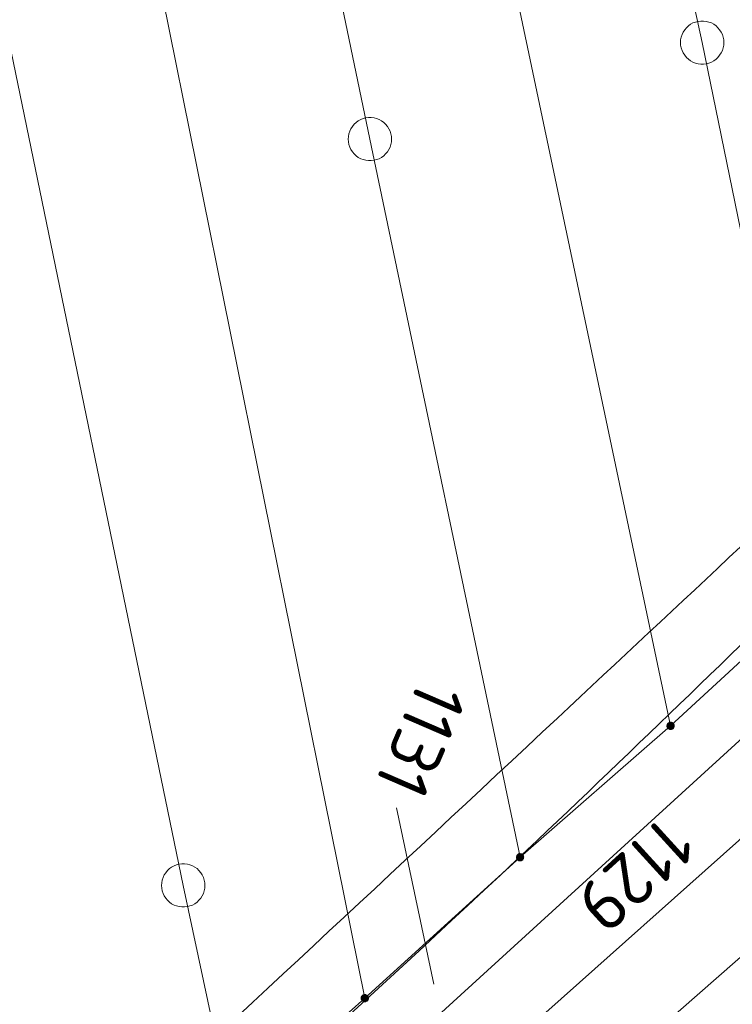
# Model space of a CAD drawing. Header units: metres. Extents: x 3425540 to 3446143, y 5432760 to 5444637.
# Tile 429 of 656: x 3436741 to 3436766, y 5443190 to 5443224. Entities that reach past the tile are written whole.
import ezdxf
from ezdxf.enums import TextEntityAlignment as Align

# ---------------------------------------------------------------- set-up
doc = ezdxf.new("R2010")
doc.units = ezdxf.units.M
doc.layers.add('B_Bestand', color=9, linetype='Continuous', lineweight=18)
doc.layers.add('B_Flurgrenzen', color=9, linetype='Continuous', lineweight=18)
doc.styles.get("Standard").update_dxf_attribs({"font": 'isocpeur.ttf'})

msp = doc.modelspace()

# ---------------------------------------------------------------- linework, layer by layer
at = {"layer": 'B_Bestand'}
for points, knots in [([(3436710.644, 5443203.8), (3436711.269, 5443199.661), (3436711.893, 5443195.522), (3436712.518, 5443191.382), (3436713.104, 5443187.497), (3436713.943, 5443183.653), (3436714.626, 5443179.784), (3436715.264, 5443176.169), (3436715.19, 5443172.402), (3436716.265, 5443168.889), (3436716.576, 5443167.873), (3436716.89, 5443166.859), (3436717.202, 5443165.843), (3436717.358, 5443165.336), (3436717.511, 5443164.828), (3436717.67, 5443164.32), (3436717.807, 5443163.883), (3436718.541, 5443163.764), (3436718.959, 5443163.852), (3436719.47, 5443163.961), (3436720.032, 5443164.181), (3436720.481, 5443164.555), (3436723.258, 5443166.871), (3436725.491, 5443169.316), (3436728.093, 5443171.584), (3436732.994, 5443175.855), (3436738.076, 5443179.934), (3436742.848, 5443184.353), (3436748.482, 5443189.571), (3436754.1, 5443194.807), (3436759.711, 5443200.051), (3436763.926, 5443203.99), (3436768.138, 5443207.933), (3436772.35, 5443211.875), (3436774.83, 5443214.196), (3436777.246, 5443216.578), (3436779.727, 5443218.904), (3436780.668, 5443219.787), (3436781.723, 5443220.58), (3436782.889, 5443221.13), (3436784.294, 5443221.794), (3436785.7, 5443222.458), (3436787.105, 5443223.121)], [0, 0, 0, 0, 0.095046, 0.095046, 0.095046, 0.18426, 0.18426, 0.18426, 0.267644, 0.267644, 0.267644, 0.291763, 0.291763, 0.291763, 0.303821, 0.303821, 0.303821, 0.3142, 0.3142, 0.3142, 0.326888, 0.326888, 0.326888, 0.405302, 0.405302, 0.405302, 0.55298, 0.55298, 0.55298, 0.727343, 0.727343, 0.727343, 0.858331, 0.858331, 0.858331, 0.935447, 0.935447, 0.935447, 0.964713, 0.964713, 0.964713, 1, 1, 1, 1]), ([(3436786.636, 5443220.456), (3436785.621, 5443219.871), (3436784.606, 5443219.285), (3436783.591, 5443218.699), (3436782.149, 5443217.867), (3436780.942, 5443216.675), (3436779.726, 5443215.536), (3436776.317, 5443212.344), (3436772.916, 5443209.151), (3436769.538, 5443205.929), (3436765.781, 5443202.346), (3436762.082, 5443198.704), (3436758.296, 5443195.151), (3436746.359, 5443183.949), (3436733.95, 5443173.264), (3436721.759, 5443162.349), (3436721.182, 5443161.833), (3436720.583, 5443161.354), (3436720.003, 5443160.826), (3436719.611, 5443160.469), (3436719.413, 5443159.93), (3436719.3, 5443159.421), (3436719.131, 5443158.661), (3436719.144, 5443157.81), (3436719.417, 5443157.078), (3436719.706, 5443156.305), (3436720.146, 5443155.589), (3436720.413, 5443154.809), (3436720.833, 5443153.58), (3436721.196, 5443152.325), (3436721.643, 5443151.103), (3436722.215, 5443149.537), (3436722.839, 5443147.988), (3436723.4, 5443146.417), (3436725.729, 5443139.892), (3436727.889, 5443133.305), (3436730.189, 5443126.77), (3436731.116, 5443124.137), (3436732.365, 5443121.611), (3436733.116, 5443118.921), (3436733.585, 5443117.242), (3436734.053, 5443115.563), (3436734.522, 5443113.884)], [0, 0, 0, 0, 0.025253, 0.025253, 0.025253, 0.061129, 0.061129, 0.061129, 0.16172, 0.16172, 0.16172, 0.273593, 0.273593, 0.273593, 0.626305, 0.626305, 0.626305, 0.643002, 0.643002, 0.643002, 0.654288, 0.654288, 0.654288, 0.67114, 0.67114, 0.67114, 0.68894, 0.68894, 0.68894, 0.716989, 0.716989, 0.716989, 0.752939, 0.752939, 0.752939, 0.902259, 0.902259, 0.902259, 0.962434, 0.962434, 0.962434, 1, 1, 1, 1])]:
    msp.add_open_spline(points, degree=3, knots=knots, dxfattribs=at)
at = {"layer": 'B_Flurgrenzen'}
for p, q in [((3436764.71, 5443223.387), (3436750.18, 5443291.171)), ((3436763.617, 5443199.78), (3436746.217, 5443282.41)), ((3436753.23, 5443220.052), (3436742.091, 5443273.339)), ((3436753.051, 5443190.372), (3436738.078, 5443264.52)), ((3436746.779, 5443194.269), (3436734.076, 5443255.724)), ((3436768.596, 5443204.373), (3436764.71, 5443223.387)), ((3436753.23, 5443220.052), (3436758.417, 5443195.242)), ((3436749.019, 5443183.797), (3436774.004, 5443206.569)), ((3436763.617, 5443199.78), (3436768.596, 5443204.373)), ((3436774.613, 5443203.525), (3436745.971, 5443177.993)), ((3436758.417, 5443195.242), (3436763.617, 5443199.78)), ((3436747.854, 5443175.831), (3436773.288, 5443198.17)), ((3436754.15, 5443196.952), (3436755.432, 5443190.859)), ((3436753.051, 5443190.372), (3436758.417, 5443195.242)), ((3436748.471, 5443186.295), (3436746.779, 5443194.269)), ((3436748.471, 5443186.295), (3436753.051, 5443190.372))]:
    msp.add_line(p, q, dxfattribs=at)
for points in [[(3436765.46, 5443223.387), (3436765.454, 5443223.481), (3436765.436, 5443223.57), (3436765.407, 5443223.665), (3436765.366, 5443223.747), (3436765.312, 5443223.824), (3436765.253, 5443223.901), (3436765.188, 5443223.966), (3436765.112, 5443224.019), (3436765.029, 5443224.066), (3436764.94, 5443224.096), (3436764.852, 5443224.119), (3436764.757, 5443224.131), (3436764.663, 5443224.131), (3436764.568, 5443224.119), (3436764.48, 5443224.096), (3436764.391, 5443224.066), (3436764.308, 5443224.019), (3436764.232, 5443223.966), (3436764.167, 5443223.901), (3436764.108, 5443223.824), (3436764.054, 5443223.747), (3436764.013, 5443223.665), (3436763.984, 5443223.57), (3436763.966, 5443223.481), (3436763.96, 5443223.387), (3436763.966, 5443223.293), (3436763.984, 5443223.204), (3436764.013, 5443223.109), (3436764.054, 5443223.027), (3436764.108, 5443222.95), (3436764.167, 5443222.873), (3436764.232, 5443222.808), (3436764.308, 5443222.755), (3436764.391, 5443222.708), (3436764.48, 5443222.678), (3436764.568, 5443222.655), (3436764.663, 5443222.643), (3436764.757, 5443222.643), (3436764.852, 5443222.655), (3436764.94, 5443222.678), (3436765.029, 5443222.708), (3436765.112, 5443222.755), (3436765.188, 5443222.808), (3436765.253, 5443222.873), (3436765.312, 5443222.95), (3436765.366, 5443223.027), (3436765.407, 5443223.109), (3436765.436, 5443223.204), (3436765.454, 5443223.293), (3436765.46, 5443223.387)], [(3436753.98, 5443220.052), (3436753.974, 5443220.146), (3436753.956, 5443220.235), (3436753.927, 5443220.33), (3436753.886, 5443220.412), (3436753.832, 5443220.489), (3436753.773, 5443220.566), (3436753.708, 5443220.631), (3436753.632, 5443220.684), (3436753.549, 5443220.731), (3436753.46, 5443220.761), (3436753.372, 5443220.784), (3436753.277, 5443220.796), (3436753.183, 5443220.796), (3436753.088, 5443220.784), (3436753, 5443220.761), (3436752.911, 5443220.731), (3436752.828, 5443220.684), (3436752.752, 5443220.631), (3436752.687, 5443220.566), (3436752.628, 5443220.489), (3436752.574, 5443220.412), (3436752.533, 5443220.33), (3436752.504, 5443220.235), (3436752.486, 5443220.146), (3436752.48, 5443220.052), (3436752.486, 5443219.958), (3436752.504, 5443219.869), (3436752.533, 5443219.774), (3436752.574, 5443219.692), (3436752.628, 5443219.615), (3436752.687, 5443219.538), (3436752.752, 5443219.473), (3436752.828, 5443219.42), (3436752.911, 5443219.373), (3436753, 5443219.343), (3436753.088, 5443219.32), (3436753.183, 5443219.308), (3436753.277, 5443219.308), (3436753.372, 5443219.32), (3436753.46, 5443219.343), (3436753.549, 5443219.373), (3436753.632, 5443219.42), (3436753.708, 5443219.473), (3436753.773, 5443219.538), (3436753.832, 5443219.615), (3436753.886, 5443219.692), (3436753.927, 5443219.774), (3436753.956, 5443219.869), (3436753.974, 5443219.958), (3436753.98, 5443220.052)], [(3436763.742, 5443199.78), (3436763.741, 5443199.796), (3436763.738, 5443199.811), (3436763.733, 5443199.826), (3436763.726, 5443199.84), (3436763.718, 5443199.854), (3436763.709, 5443199.866), (3436763.697, 5443199.876), (3436763.684, 5443199.885), (3436763.67, 5443199.893), (3436763.655, 5443199.899), (3436763.641, 5443199.903), (3436763.625, 5443199.905), (3436763.609, 5443199.905), (3436763.593, 5443199.903), (3436763.579, 5443199.899), (3436763.564, 5443199.893), (3436763.55, 5443199.885), (3436763.537, 5443199.876), (3436763.525, 5443199.866), (3436763.516, 5443199.854), (3436763.508, 5443199.84), (3436763.501, 5443199.826), (3436763.496, 5443199.811), (3436763.493, 5443199.796), (3436763.492, 5443199.78), (3436763.493, 5443199.764), (3436763.496, 5443199.749), (3436763.501, 5443199.734), (3436763.508, 5443199.72), (3436763.516, 5443199.706), (3436763.525, 5443199.694), (3436763.537, 5443199.684), (3436763.55, 5443199.675), (3436763.564, 5443199.667), (3436763.579, 5443199.661), (3436763.593, 5443199.657), (3436763.609, 5443199.655), (3436763.625, 5443199.655), (3436763.641, 5443199.657), (3436763.655, 5443199.661), (3436763.67, 5443199.667), (3436763.684, 5443199.675), (3436763.697, 5443199.684), (3436763.709, 5443199.694), (3436763.718, 5443199.706), (3436763.726, 5443199.72), (3436763.733, 5443199.734), (3436763.738, 5443199.749), (3436763.741, 5443199.764), (3436763.742, 5443199.78)], [(3436763.717, 5443199.78), (3436763.716, 5443199.794), (3436763.713, 5443199.808), (3436763.709, 5443199.82), (3436763.703, 5443199.833), (3436763.694, 5443199.845), (3436763.684, 5443199.855), (3436763.673, 5443199.864), (3436763.661, 5443199.871), (3436763.648, 5443199.875), (3436763.635, 5443199.878), (3436763.621, 5443199.88), (3436763.606, 5443199.879), (3436763.592, 5443199.877), (3436763.58, 5443199.874), (3436763.567, 5443199.867), (3436763.555, 5443199.859), (3436763.545, 5443199.85), (3436763.535, 5443199.839), (3436763.528, 5443199.827), (3436763.523, 5443199.814), (3436763.519, 5443199.801), (3436763.517, 5443199.787), (3436763.517, 5443199.773), (3436763.519, 5443199.759), (3436763.523, 5443199.746), (3436763.528, 5443199.733), (3436763.535, 5443199.721), (3436763.545, 5443199.71), (3436763.555, 5443199.701), (3436763.567, 5443199.693), (3436763.58, 5443199.686), (3436763.592, 5443199.683), (3436763.606, 5443199.681), (3436763.621, 5443199.68), (3436763.635, 5443199.682), (3436763.648, 5443199.685), (3436763.661, 5443199.689), (3436763.673, 5443199.696), (3436763.684, 5443199.705), (3436763.694, 5443199.715), (3436763.703, 5443199.727), (3436763.709, 5443199.74), (3436763.713, 5443199.752), (3436763.716, 5443199.766), (3436763.717, 5443199.78)], [(3436763.693, 5443199.78), (3436763.692, 5443199.792), (3436763.689, 5443199.804), (3436763.684, 5443199.815), (3436763.678, 5443199.825), (3436763.669, 5443199.835), (3436763.66, 5443199.842), (3436763.649, 5443199.849), (3436763.638, 5443199.853), (3436763.626, 5443199.855), (3436763.614, 5443199.856), (3436763.602, 5443199.854), (3436763.59, 5443199.851), (3436763.58, 5443199.846), (3436763.569, 5443199.839), (3436763.56, 5443199.83), (3436763.553, 5443199.82), (3436763.547, 5443199.81), (3436763.543, 5443199.798), (3436763.541, 5443199.786), (3436763.541, 5443199.774), (3436763.543, 5443199.762), (3436763.547, 5443199.75), (3436763.553, 5443199.74), (3436763.56, 5443199.73), (3436763.569, 5443199.721), (3436763.579, 5443199.714), (3436763.59, 5443199.709), (3436763.602, 5443199.706), (3436763.614, 5443199.704), (3436763.626, 5443199.705), (3436763.638, 5443199.707), (3436763.649, 5443199.711), (3436763.66, 5443199.718), (3436763.669, 5443199.725), (3436763.678, 5443199.735), (3436763.684, 5443199.745), (3436763.689, 5443199.756), (3436763.692, 5443199.768), (3436763.693, 5443199.78)], [(3436763.668, 5443199.78), (3436763.667, 5443199.79), (3436763.664, 5443199.8), (3436763.659, 5443199.809), (3436763.653, 5443199.816), (3436763.646, 5443199.822), (3436763.637, 5443199.827), (3436763.627, 5443199.83), (3436763.617, 5443199.831), (3436763.607, 5443199.83), (3436763.597, 5443199.827), (3436763.588, 5443199.822), (3436763.581, 5443199.816), (3436763.575, 5443199.809), (3436763.57, 5443199.8), (3436763.567, 5443199.79), (3436763.566, 5443199.78), (3436763.567, 5443199.77), (3436763.57, 5443199.76), (3436763.575, 5443199.751), (3436763.581, 5443199.744), (3436763.588, 5443199.738), (3436763.597, 5443199.733), (3436763.607, 5443199.73), (3436763.617, 5443199.729), (3436763.627, 5443199.73), (3436763.637, 5443199.733), (3436763.646, 5443199.738), (3436763.653, 5443199.744), (3436763.659, 5443199.751), (3436763.664, 5443199.76), (3436763.667, 5443199.77), (3436763.668, 5443199.78)], [(3436763.644, 5443199.78), (3436763.643, 5443199.787), (3436763.64, 5443199.794), (3436763.635, 5443199.8), (3436763.629, 5443199.804), (3436763.622, 5443199.806), (3436763.615, 5443199.807), (3436763.608, 5443199.805), (3436763.601, 5443199.802), (3436763.596, 5443199.797), (3436763.592, 5443199.791), (3436763.59, 5443199.784), (3436763.59, 5443199.776), (3436763.592, 5443199.769), (3436763.596, 5443199.763), (3436763.601, 5443199.758), (3436763.608, 5443199.755), (3436763.615, 5443199.753), (3436763.622, 5443199.754), (3436763.629, 5443199.756), (3436763.635, 5443199.76), (3436763.64, 5443199.766), (3436763.643, 5443199.773), (3436763.644, 5443199.78)], [(3436758.542, 5443195.242), (3436758.541, 5443195.258), (3436758.538, 5443195.273), (3436758.533, 5443195.288), (3436758.526, 5443195.302), (3436758.518, 5443195.316), (3436758.509, 5443195.328), (3436758.497, 5443195.338), (3436758.484, 5443195.347), (3436758.47, 5443195.355), (3436758.455, 5443195.361), (3436758.441, 5443195.365), (3436758.425, 5443195.367), (3436758.409, 5443195.367), (3436758.393, 5443195.365), (3436758.379, 5443195.361), (3436758.364, 5443195.355), (3436758.35, 5443195.347), (3436758.337, 5443195.338), (3436758.325, 5443195.328), (3436758.316, 5443195.316), (3436758.308, 5443195.302), (3436758.301, 5443195.288), (3436758.296, 5443195.273), (3436758.293, 5443195.258), (3436758.292, 5443195.242), (3436758.293, 5443195.226), (3436758.296, 5443195.211), (3436758.301, 5443195.196), (3436758.308, 5443195.182), (3436758.316, 5443195.168), (3436758.325, 5443195.156), (3436758.337, 5443195.146), (3436758.35, 5443195.137), (3436758.364, 5443195.129), (3436758.379, 5443195.123), (3436758.393, 5443195.119), (3436758.409, 5443195.117), (3436758.425, 5443195.117), (3436758.441, 5443195.119), (3436758.455, 5443195.123), (3436758.47, 5443195.129), (3436758.484, 5443195.137), (3436758.497, 5443195.146), (3436758.509, 5443195.156), (3436758.518, 5443195.168), (3436758.526, 5443195.182), (3436758.533, 5443195.196), (3436758.538, 5443195.211), (3436758.541, 5443195.226), (3436758.542, 5443195.242)], [(3436758.517, 5443195.242), (3436758.516, 5443195.256), (3436758.513, 5443195.27), (3436758.509, 5443195.282), (3436758.503, 5443195.295), (3436758.494, 5443195.307), (3436758.484, 5443195.317), (3436758.473, 5443195.326), (3436758.461, 5443195.333), (3436758.448, 5443195.337), (3436758.435, 5443195.34), (3436758.421, 5443195.342), (3436758.406, 5443195.341), (3436758.392, 5443195.339), (3436758.38, 5443195.336), (3436758.367, 5443195.329), (3436758.355, 5443195.321), (3436758.345, 5443195.312), (3436758.335, 5443195.301), (3436758.328, 5443195.289), (3436758.323, 5443195.276), (3436758.319, 5443195.263), (3436758.317, 5443195.249), (3436758.317, 5443195.235), (3436758.319, 5443195.221), (3436758.323, 5443195.208), (3436758.328, 5443195.195), (3436758.335, 5443195.183), (3436758.345, 5443195.172), (3436758.355, 5443195.163), (3436758.367, 5443195.155), (3436758.38, 5443195.148), (3436758.392, 5443195.145), (3436758.406, 5443195.143), (3436758.421, 5443195.142), (3436758.435, 5443195.144), (3436758.448, 5443195.147), (3436758.461, 5443195.151), (3436758.473, 5443195.158), (3436758.484, 5443195.167), (3436758.494, 5443195.177), (3436758.503, 5443195.189), (3436758.509, 5443195.202), (3436758.513, 5443195.214), (3436758.516, 5443195.228), (3436758.517, 5443195.242)], [(3436758.493, 5443195.242), (3436758.492, 5443195.254), (3436758.489, 5443195.266), (3436758.484, 5443195.277), (3436758.478, 5443195.287), (3436758.469, 5443195.297), (3436758.46, 5443195.304), (3436758.449, 5443195.311), (3436758.438, 5443195.315), (3436758.426, 5443195.317), (3436758.414, 5443195.318), (3436758.402, 5443195.316), (3436758.39, 5443195.313), (3436758.38, 5443195.308), (3436758.369, 5443195.301), (3436758.36, 5443195.292), (3436758.353, 5443195.282), (3436758.347, 5443195.272), (3436758.343, 5443195.26), (3436758.341, 5443195.248), (3436758.341, 5443195.236), (3436758.343, 5443195.224), (3436758.347, 5443195.212), (3436758.353, 5443195.202), (3436758.36, 5443195.192), (3436758.369, 5443195.183), (3436758.379, 5443195.176), (3436758.39, 5443195.171), (3436758.402, 5443195.168), (3436758.414, 5443195.166), (3436758.426, 5443195.167), (3436758.438, 5443195.169), (3436758.449, 5443195.173), (3436758.46, 5443195.18), (3436758.469, 5443195.187), (3436758.478, 5443195.197), (3436758.484, 5443195.207), (3436758.489, 5443195.218), (3436758.492, 5443195.23), (3436758.493, 5443195.242)], [(3436758.468, 5443195.242), (3436758.467, 5443195.252), (3436758.464, 5443195.262), (3436758.459, 5443195.271), (3436758.453, 5443195.278), (3436758.446, 5443195.284), (3436758.437, 5443195.289), (3436758.427, 5443195.292), (3436758.417, 5443195.293), (3436758.407, 5443195.292), (3436758.397, 5443195.289), (3436758.388, 5443195.284), (3436758.381, 5443195.278), (3436758.375, 5443195.271), (3436758.37, 5443195.262), (3436758.367, 5443195.252), (3436758.366, 5443195.242), (3436758.367, 5443195.232), (3436758.37, 5443195.222), (3436758.375, 5443195.213), (3436758.381, 5443195.206), (3436758.388, 5443195.2), (3436758.397, 5443195.195), (3436758.407, 5443195.192), (3436758.417, 5443195.191), (3436758.427, 5443195.192), (3436758.437, 5443195.195), (3436758.446, 5443195.2), (3436758.453, 5443195.206), (3436758.459, 5443195.213), (3436758.464, 5443195.222), (3436758.467, 5443195.232), (3436758.468, 5443195.242)], [(3436758.444, 5443195.242), (3436758.443, 5443195.249), (3436758.44, 5443195.256), (3436758.435, 5443195.262), (3436758.429, 5443195.266), (3436758.422, 5443195.268), (3436758.415, 5443195.269), (3436758.408, 5443195.267), (3436758.401, 5443195.264), (3436758.396, 5443195.259), (3436758.392, 5443195.253), (3436758.39, 5443195.246), (3436758.39, 5443195.238), (3436758.392, 5443195.231), (3436758.396, 5443195.225), (3436758.401, 5443195.22), (3436758.408, 5443195.217), (3436758.415, 5443195.215), (3436758.422, 5443195.216), (3436758.429, 5443195.218), (3436758.435, 5443195.222), (3436758.44, 5443195.228), (3436758.443, 5443195.235), (3436758.444, 5443195.242)], [(3436747.529, 5443194.269), (3436747.523, 5443194.363), (3436747.505, 5443194.452), (3436747.476, 5443194.547), (3436747.435, 5443194.629), (3436747.381, 5443194.706), (3436747.322, 5443194.783), (3436747.257, 5443194.848), (3436747.181, 5443194.901), (3436747.098, 5443194.948), (3436747.009, 5443194.978), (3436746.921, 5443195.001), (3436746.826, 5443195.013), (3436746.732, 5443195.013), (3436746.637, 5443195.001), (3436746.549, 5443194.978), (3436746.46, 5443194.948), (3436746.377, 5443194.901), (3436746.301, 5443194.848), (3436746.236, 5443194.783), (3436746.177, 5443194.706), (3436746.123, 5443194.629), (3436746.082, 5443194.547), (3436746.053, 5443194.452), (3436746.035, 5443194.363), (3436746.029, 5443194.269), (3436746.035, 5443194.175), (3436746.053, 5443194.086), (3436746.082, 5443193.991), (3436746.123, 5443193.909), (3436746.177, 5443193.832), (3436746.236, 5443193.755), (3436746.301, 5443193.69), (3436746.377, 5443193.637), (3436746.46, 5443193.59), (3436746.549, 5443193.56), (3436746.637, 5443193.537), (3436746.732, 5443193.525), (3436746.826, 5443193.525), (3436746.921, 5443193.537), (3436747.009, 5443193.56), (3436747.098, 5443193.59), (3436747.181, 5443193.637), (3436747.257, 5443193.69), (3436747.322, 5443193.755), (3436747.381, 5443193.832), (3436747.435, 5443193.909), (3436747.476, 5443193.991), (3436747.505, 5443194.086), (3436747.523, 5443194.175), (3436747.529, 5443194.269)], [(3436753.176, 5443190.372), (3436753.175, 5443190.388), (3436753.172, 5443190.403), (3436753.167, 5443190.418), (3436753.16, 5443190.432), (3436753.152, 5443190.446), (3436753.143, 5443190.458), (3436753.131, 5443190.468), (3436753.118, 5443190.477), (3436753.104, 5443190.485), (3436753.089, 5443190.491), (3436753.075, 5443190.495), (3436753.059, 5443190.497), (3436753.043, 5443190.497), (3436753.027, 5443190.495), (3436753.013, 5443190.491), (3436752.998, 5443190.485), (3436752.984, 5443190.477), (3436752.971, 5443190.468), (3436752.959, 5443190.458), (3436752.95, 5443190.446), (3436752.942, 5443190.432), (3436752.935, 5443190.418), (3436752.93, 5443190.403), (3436752.927, 5443190.388), (3436752.926, 5443190.372), (3436752.927, 5443190.356), (3436752.93, 5443190.341), (3436752.935, 5443190.326), (3436752.942, 5443190.312), (3436752.95, 5443190.298), (3436752.959, 5443190.286), (3436752.971, 5443190.276), (3436752.984, 5443190.267), (3436752.998, 5443190.259), (3436753.013, 5443190.253), (3436753.027, 5443190.249), (3436753.043, 5443190.247), (3436753.059, 5443190.247), (3436753.075, 5443190.249), (3436753.089, 5443190.253), (3436753.104, 5443190.259), (3436753.118, 5443190.267), (3436753.131, 5443190.276), (3436753.143, 5443190.286), (3436753.152, 5443190.298), (3436753.16, 5443190.312), (3436753.167, 5443190.326), (3436753.172, 5443190.341), (3436753.175, 5443190.356), (3436753.176, 5443190.372)], [(3436753.151, 5443190.372), (3436753.15, 5443190.386), (3436753.147, 5443190.4), (3436753.143, 5443190.412), (3436753.137, 5443190.425), (3436753.128, 5443190.437), (3436753.118, 5443190.447), (3436753.107, 5443190.456), (3436753.095, 5443190.463), (3436753.082, 5443190.467), (3436753.069, 5443190.47), (3436753.055, 5443190.472), (3436753.04, 5443190.471), (3436753.026, 5443190.469), (3436753.014, 5443190.466), (3436753.001, 5443190.459), (3436752.989, 5443190.451), (3436752.979, 5443190.442), (3436752.969, 5443190.431), (3436752.962, 5443190.419), (3436752.957, 5443190.406), (3436752.953, 5443190.393), (3436752.951, 5443190.379), (3436752.951, 5443190.365), (3436752.953, 5443190.351), (3436752.957, 5443190.338), (3436752.962, 5443190.325), (3436752.969, 5443190.313), (3436752.979, 5443190.302), (3436752.989, 5443190.293), (3436753.001, 5443190.285), (3436753.014, 5443190.278), (3436753.026, 5443190.275), (3436753.04, 5443190.273), (3436753.055, 5443190.272), (3436753.069, 5443190.274), (3436753.082, 5443190.277), (3436753.095, 5443190.281), (3436753.107, 5443190.288), (3436753.118, 5443190.297), (3436753.128, 5443190.307), (3436753.137, 5443190.319), (3436753.143, 5443190.332), (3436753.147, 5443190.344), (3436753.15, 5443190.358), (3436753.151, 5443190.372)], [(3436753.127, 5443190.372), (3436753.126, 5443190.384), (3436753.123, 5443190.396), (3436753.118, 5443190.407), (3436753.112, 5443190.417), (3436753.103, 5443190.427), (3436753.094, 5443190.434), (3436753.083, 5443190.441), (3436753.072, 5443190.445), (3436753.06, 5443190.447), (3436753.048, 5443190.448), (3436753.036, 5443190.446), (3436753.024, 5443190.443), (3436753.014, 5443190.438), (3436753.003, 5443190.431), (3436752.994, 5443190.422), (3436752.987, 5443190.412), (3436752.981, 5443190.402), (3436752.977, 5443190.39), (3436752.975, 5443190.378), (3436752.975, 5443190.366), (3436752.977, 5443190.354), (3436752.981, 5443190.342), (3436752.987, 5443190.332), (3436752.994, 5443190.322), (3436753.003, 5443190.313), (3436753.013, 5443190.306), (3436753.024, 5443190.301), (3436753.036, 5443190.298), (3436753.048, 5443190.296), (3436753.06, 5443190.297), (3436753.072, 5443190.299), (3436753.083, 5443190.303), (3436753.094, 5443190.31), (3436753.103, 5443190.317), (3436753.112, 5443190.327), (3436753.118, 5443190.337), (3436753.123, 5443190.348), (3436753.126, 5443190.36), (3436753.127, 5443190.372)], [(3436753.102, 5443190.372), (3436753.101, 5443190.382), (3436753.098, 5443190.392), (3436753.093, 5443190.401), (3436753.087, 5443190.408), (3436753.08, 5443190.414), (3436753.071, 5443190.419), (3436753.061, 5443190.422), (3436753.051, 5443190.423), (3436753.041, 5443190.422), (3436753.031, 5443190.419), (3436753.022, 5443190.414), (3436753.015, 5443190.408), (3436753.009, 5443190.401), (3436753.004, 5443190.392), (3436753.001, 5443190.382), (3436753, 5443190.372), (3436753.001, 5443190.362), (3436753.004, 5443190.352), (3436753.009, 5443190.343), (3436753.015, 5443190.336), (3436753.022, 5443190.33), (3436753.031, 5443190.325), (3436753.041, 5443190.322), (3436753.051, 5443190.321), (3436753.061, 5443190.322), (3436753.071, 5443190.325), (3436753.08, 5443190.33), (3436753.087, 5443190.336), (3436753.093, 5443190.343), (3436753.098, 5443190.352), (3436753.101, 5443190.362), (3436753.102, 5443190.372)], [(3436753.078, 5443190.372), (3436753.077, 5443190.379), (3436753.074, 5443190.386), (3436753.069, 5443190.392), (3436753.063, 5443190.396), (3436753.056, 5443190.398), (3436753.049, 5443190.399), (3436753.042, 5443190.397), (3436753.035, 5443190.394), (3436753.03, 5443190.389), (3436753.026, 5443190.383), (3436753.024, 5443190.376), (3436753.024, 5443190.368), (3436753.026, 5443190.361), (3436753.03, 5443190.355), (3436753.035, 5443190.35), (3436753.042, 5443190.347), (3436753.049, 5443190.345), (3436753.056, 5443190.346), (3436753.063, 5443190.348), (3436753.069, 5443190.352), (3436753.074, 5443190.358), (3436753.077, 5443190.365), (3436753.078, 5443190.372)]]:
    msp.add_lwpolyline(points, dxfattribs=at)

# ---------------------------------------------------------------- texts
for s, rotation, p in [('1131', 246.6001, (3436755.005, 5443199.303)), ('1129', 222.3456, (3436762.38, 5443194.626))]:
    msp.add_text(s, height=1.8, rotation=rotation, dxfattribs=at).set_placement(p, align=Align.MIDDLE)

doc.saveas('drawing.dxf')
